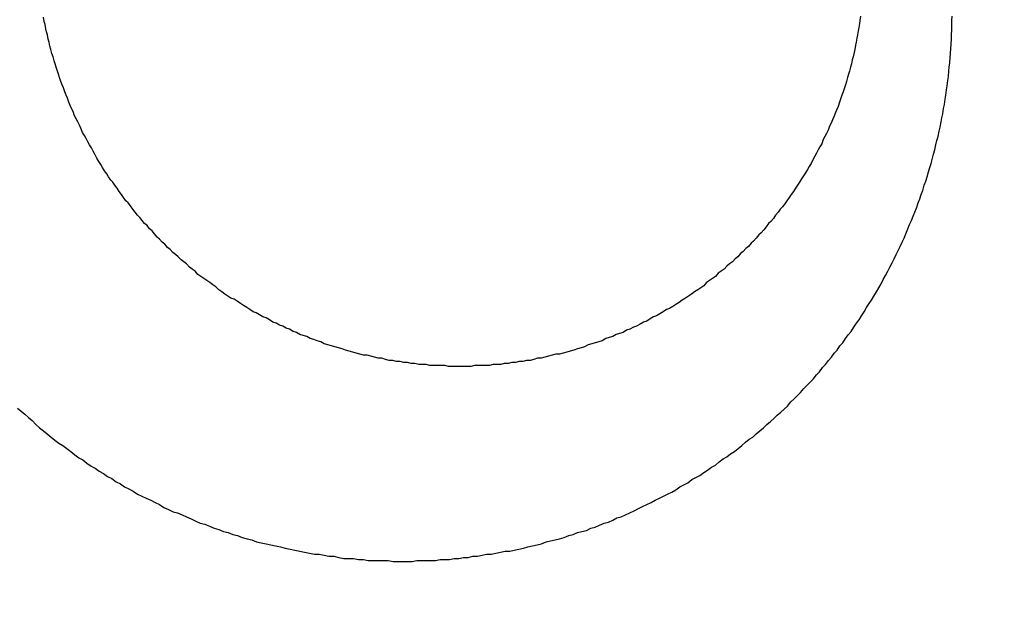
# Model space of a CAD drawing. Header units: millimetres. Extents: x -604189 to 881711, y -381903 to -7297.
# Tile 884 of 1056: x -558628.86 to -558619.36, y -165430.15 to -165424.33. Entities that reach past the tile are written whole.
import ezdxf

# ---------------------------------------------------------------- set-up
doc = ezdxf.new("R2010")
doc.units = ezdxf.units.MM
doc.header["$LTSCALE"] = 100
doc.linetypes.add('0.5_0.5', pattern=[1, 0.5, -0.5])
doc.linetypes.add('ACAD_ISO04W100', pattern=[30.5, 24, -3, 0.5, -3])
doc.layers.get('Defpoints').update_dxf_attribs({"color": 30})
doc.layers.add('OPIS', color=7, linetype='Continuous')
doc.layers.add('strop osie', color=80, linetype='ACAD_ISO04W100', lineweight=5)
doc.styles.get("Standard").update_dxf_attribs({"font": 'romans.shx', "width": 0.5})
doc.dimstyles.new('1 50', dxfattribs={"dimtxt": 150, "dimasz": 80, "dimexe": 1, "dimexo": 1, "dimgap": 20, "dimtad": 1, "dimdec": 0, "dimlfac": 0.1, "dimtxsty": 'Standard', "dimblk": 'ARCHTICK', "dimcen": 200, "dimclrd": 2, "dimadec": 1, "dimazin": 0, "dimtfac": 1, "dimtdec": 0, "dimtmove": 0, "dimatfit": 3, "dimldrblk": 'ARCHTICK', "dimfxl": 120, "dimfxlon": 1, "dimtfill": 1, "dimarcsym": 0})

# ---------------------------------------------------------------- blocks, each defined once
blk = doc.blocks.new('_ArchTick')
at = {"layer": 'strop osie', "color": 0, "const_width": 0.15}
blk.add_lwpolyline([(-0.5, -0.5), (0.5, 0.5)], dxfattribs=at)
blk = doc.blocks.new('*D3294')
at = {"layer": 'Defpoints', "color": 0, "linetype": 'ByBlock', "lineweight": 5, "transparency": 16777216}
for p in [(-595783.1257, -159420.3032), (-593748.9238, -159420.3032), (-552118.9353, -179940.3025)]:
    blk.add_point(p, dxfattribs=at)
at = {"layer": 'OPIS', "color": 0, "linetype": 'Continuous', "lineweight": -2, "transparency": 16777216}
for p, q in [((-595723.1257, -159420.3032), (-595784.1257, -159420.3032)), ((-595723.1257, -179940.3025), (-595784.1257, -179940.3025))]:
    blk.add_line(p, q, dxfattribs=at)
at = {"layer": 'OPIS', "color": 2, "lineweight": -2, "transparency": 16777216}
blk.add_line((-595783.1257, -179940.3025), (-595783.1257, -159420.3032), dxfattribs=at)
at = {"layer": 'OPIS', "color": 2, "linetype": 'ByBlock', "lineweight": -2, "transparency": 16777216, "xscale": 80, "yscale": 80, "zscale": 80}
for p, rotation in [((-595783.1257, -159420.3032), 90), ((-595783.1257, -179940.3025), 270)]:
    blk.add_blockref('_ArchTick', p, dxfattribs=dict(at, rotation=rotation))
at = {"layer": 'OPIS', "color": 0, "linetype": 'ByBlock', "lineweight": 13, "transparency": 16777216, "insert": (-595878.1257, -169680.3029), "char_height": 150, "attachment_point": 5, "rotation": 90, "bg_fill": 3, "box_fill_scale": 1.1, "bg_fill_color": 256, "bg_fill_true_color": 13158600, "bg_fill_transparency": 0}
blk.add_mtext('2052', dxfattribs=at)

msp = doc.modelspace()

# ---------------------------------------------------------------- hatches: boundary and pattern name
at = {"layer": 'OPIS', "linetype": 'ByBlock', "lineweight": 15}
h = msp.add_hatch(dxfattribs=at)
h.set_pattern_fill('ANSI37', color=0, scale=80, angle=45)
h.set_pattern_definition([(90, (-306927.96, 32475.8), (-254, 0), []), (180, (-306927.96, 32475.8), (-3e-14, -254), [])])
h.paths.add_polyline_path([(-559745.6161, -168470.3032), (-559845.6161, -168470.3032), (-559845.6161, -168410.3032), (-559745.6161, -168410.3032), (-559745.6161, -168350.3032), (-560845.6161, -168350.3032), (-560845.6161, -168410.3032), (-560745.6161, -168410.3032), (-560745.6161, -168470.3032, 0.267949), (-560295.6161, -169249.7261), (-560295.6161, -169481.1844, -0.414214), (-559952.6795, -169824.121, -1), (-560638.5527, -169824.121, -0.414214), (-560295.6161, -169481.1844), (-560295.6161, -169249.7261, -0.267949), (-560745.6161, -168470.3032), (-560845.6161, -168470.3032), (-560845.6161, -168350.3032), (-561118.9235, -168350.3032), (-561118.9235, -172095.2912), (-559553.9216, -172095.2896), (-559553.9235, -168350.3032), (-559745.6161, -168350.3032)])
h.paths.add_polyline_path([(-560989.2376, -171970.2882), (-560989.2376, -171369.4302), (-560514.2381, -171369.4302, -0.414232), (-560506.2376, -171377.4302), (-560506.2376, -171961.4357, -0.403374), (-560513.9405, -171969.4302), (-560989.2376, -171969.4302), (-560998.9235, -171970.2883)], flags=16)
h.paths.add_polyline_path([(-560569.2376, -171447.4302), (-560569.2376, -171891.4302, -0.414209), (-560619.2368, -171941.4302), (-560824.2357, -171941.4318, -0.414225), (-560874.2376, -171891.4318), (-560874.2376, -171447.4318, -0.414209), (-560824.2384, -171397.4318), (-560619.238, -171397.4302, -0.414216)], flags=0)
h.paths.add_polyline_path([(-560754.7376, -171692.2717), (-560768.2641, -171689.5342), (-560778.5199, -171674.0914), (-560777.5796, -171669.433), (-560791.3376, -171669.433), (-560788.5131, -171683.4206), (-560780.6181, -171695.3108), (-560768.7278, -171703.2059), (-560754.7376, -171706.0309)], flags=0)
h.paths.add_polyline_path([(-560926.5376, -171669.4319), (-560944.0375, -171669.4319), (-560944.0376, -171669.4319), (-560938.9119, -171681.8063), (-560926.5376, -171686.9319)], flags=0)
h.paths.add_polyline_path([(-559553.9256, -164304.9199), (-559553.9257, -164080.3032), (-560998.9235, -164080.3032), (-560998.9235, -164130.3032), (-561051.7578, -164130.3032), (-561051.7578, -164230.3032), (-561112.4092, -164230.3032), (-561118.2586, -165128.2363), (-561111.7578, -165130.3032), (-561051.7578, -165130.3032), (-561051.7578, -165230.3032), (-560998.9235, -165230.3032), (-560998.9235, -165930.3032), (-560968.9235, -165930.3032), (-559691.7578, -165930.3032), (-559691.7578, -166884.9244, -0.259771), (-560368.4683, -166480.3032), (-560576.7808, -166480.3032, -0.694758), (-561118.9235, -166682.1405), (-561118.9235, -167150.3032), (-559553.9241, -167150.3032), (-559553.9249, -165742.5853, -0.501722), (-560517.8869, -165023.7527, -0.501722)])
h.paths.add_polyline_path([(-561051.7578, -166930.3032), (-561051.7578, -167030.3032), (-561111.7578, -167030.3032), (-561111.7578, -166930.3032)], flags=16)
h.paths.add_polyline_path([(-559553.9256, -164304.9199, 0.501722), (-560517.8869, -165023.7527, 0.501722), (-559553.9249, -165742.5853)], flags=17)
h.paths.add_polyline_path([(-559017.8869, -165023.7527, 0.331805), (-559553.9256, -164304.9199), (-559553.9249, -165742.5853, 0.331804)], flags=17)
h.paths.add_polyline_path([(-558393.9201, -165930.3032), (-559553.9248, -165930.3032), (-559553.9242, -167030.3032), (-558393.9201, -167030.3032)])
edge = h.paths.add_edge_path(flags=16)
edge.add_ellipse((-558869.2567, -166529.0581), major_axis=(0, 174.9447), ratio=0.83560798, start_angle=0, end_angle=180, ccw=False)
edge.add_line((-558869.0233, -166354.0889), (-558868.8365, -166354.1133))
edge.add_line((-558868.8365, -166354.1133), (-558551.7582, -166354.1133))
edge.add_ellipse((-558534.0421, -166361.1263), major_axis=(0, 22.0682), ratio=0.9052568, start_angle=0, end_angle=83.73181, ccw=False)
edge.add_line((-558534.0421, -166339.0581), (-558415.4419, -166339.0581))
edge.add_line((-558415.4419, -166339.0581), (-558415.4419, -166719.058))
edge.add_line((-558415.4419, -166719.058), (-558534.0421, -166719.058))
edge.add_ellipse((-558534.0421, -166696.9898), major_axis=(0, 22.0682), ratio=0.9052568, start_angle=108.52912, end_angle=180, ccw=False)
edge.add_line((-558552.9839, -166704.0028), (-558869.2567, -166704.0028))
edge = h.paths.add_edge_path(flags=16)
edge.add_ellipse((-558655.1487, -165473.0705), major_axis=(119.5767, 0), ratio=0.97546159, start_angle=134.53493, end_angle=225.46507, ccw=False)
edge.add_ellipse((-558571.3619, -165553.0941), major_axis=(-236.8278, 0), ratio=0.97546159, start_angle=293.077059, end_angle=315.064585, ccw=False)
edge.add_ellipse((-558581.1214, -165519.0637), major_axis=(-200.9624, 0), ratio=0.97546159, start_angle=268.869132, end_angle=294.416017, ccw=False)
edge.add_line((-558577.1552, -165323.0707), (-558434.7252, -165323.0707))
edge.add_line((-558434.7252, -165323.0707), (-558434.7252, -165623.0703))
edge.add_line((-558434.7252, -165623.0703), (-558577.1552, -165623.0703))
edge.add_ellipse((-558581.1214, -165427.0774), major_axis=(200.9624, 0), ratio=0.97546159, start_angle=245.583983, end_angle=271.130868, ccw=False)
edge.add_ellipse((-558571.3619, -165393.0469), major_axis=(-236.8278, 0), ratio=0.97546159, start_angle=404.935415, end_angle=426.922941, ccw=False)
h.paths.add_polyline_path([(-559691.7578, -166075.3032), (-560476.9877, -166075.3032, 0.131652), (-560368.4683, -166480.3032), (-559691.7578, -166480.3032)], flags=17)
h.paths.add_polyline_path([(-560476.9877, -166075.3032), (-559691.7578, -166075.3032), (-559691.7578, -165930.3032), (-560991.7578, -165930.3032), (-561051.7578, -165930.3032), (-561051.7578, -166030.3032), (-561118.9235, -166030.3032), (-561118.9235, -166278.4659, -0.694758), (-560576.7808, -166480.3032), (-560368.4683, -166480.3032, -0.131652)], flags=17)
h.paths.add_polyline_path([(-571773.9197, -161590.5433), (-574108.1879, -161590.5433), (-574098.9171, -166615.2859), (-571773.9197, -166615.2837)])
h.paths.add_polyline_path([(-559933.2163, -164919.2007), (-558639.2026, -164919.2007), (-558639.2026, -164793.3399), (-559933.2163, -164793.3399)], flags=25)
h.paths.add_polyline_path([(-560038.7197, -166687.5881), (-559732.9898, -166687.5881), (-559732.9898, -166284.5895), (-560038.7197, -166284.5895)], flags=25)
h.paths.add_polyline_path([(-559928.8713, -165007.0998), (-559413.7498, -165007.0998), (-559413.7498, -164907.7601), (-559928.8713, -164907.7601)], flags=9)
h.paths.add_polyline_path([(-559933.2163, -164919.2007), (-558639.2026, -164919.2007), (-558639.2026, -164793.3399), (-559933.2163, -164793.3399)], flags=25)
h.paths.add_polyline_path([(-560330.8592, -165014.5781), (-559994.1825, -165014.5781), (-559994.1825, -164899.1947), (-560330.8592, -164899.1947)], flags=24)
h.paths.add_polyline_path([(-560290.2043, -164902.8369), (-560108.3543, -164902.8369), (-560108.3543, -164804.8069), (-560290.2043, -164804.8069)], flags=24)
h.paths.add_polyline_path([(-560498.8656, -166997.3416), (-559983.7441, -166997.3416), (-559983.7441, -166898.0019), (-560498.8656, -166898.0019)], flags=24)
h.paths.add_polyline_path([(-560498.7904, -166887.3416), (-559655.7235, -166887.3416), (-559655.7235, -166788.0019), (-560498.7904, -166788.0019)], flags=24)
h.paths.add_polyline_path([(-560900.8535, -167004.8199), (-560564.1768, -167004.8199), (-560564.1768, -166889.4365), (-560900.8535, -166889.4365)], flags=24)
h.paths.add_polyline_path([(-560860.1986, -166893.0787), (-560678.3486, -166893.0787), (-560678.3486, -166795.0487), (-560860.1986, -166795.0487)], flags=24)
h.paths.add_polyline_path([(-560525.1681, -170610.564), (-560010.0466, -170610.564), (-560010.0466, -170511.2243), (-560525.1681, -170511.2243)], flags=24)
h.paths.add_polyline_path([(-560529.5131, -170522.665), (-559444.307, -170522.665), (-559444.307, -170396.8042), (-560529.5131, -170396.8042)], flags=9)
h.paths.add_polyline_path([(-560927.156, -170618.0423), (-560590.4793, -170618.0423), (-560590.4793, -170502.659), (-560927.156, -170502.659)], flags=24)
h.paths.add_polyline_path([(-560886.5011, -170506.3012), (-560704.6511, -170506.3012), (-560704.6511, -170408.2712), (-560886.5011, -170408.2712)], flags=24)
h.paths.add_polyline_path([(-560065.2995, -168940.3582), (-560065.2995, -168600.6584), (-560513.0758, -168600.6584), (-560513.0758, -168940.3582)], flags=24)
h.paths.add_polyline_path([(-559111.5256, -164087.3863), (-558760.9896, -164087.3863), (-558760.8154, -164093.1916), (-558760.6443, -164098.997), (-558760.4763, -164104.8025), (-558760.3114, -164110.6081), (-558760.1497, -164116.4138), (-558759.991, -164122.2195), (-558759.8355, -164128.0254), (-558759.683, -164133.8313), (-558759.5337, -164139.6373), (-558759.3874, -164145.4434), (-558759.2442, -164151.2496), (-558759.1041, -164157.0558), (-558758.9671, -164162.8622), (-558758.8332, -164168.6685), (-558758.7024, -164174.475), (-558758.5746, -164180.2815), (-558758.4499, -164186.0881), (-558758.3283, -164191.8948), (-558758.2098, -164197.7015), (-558758.0943, -164203.5083), (-558757.9818, -164209.3151), (-558757.8725, -164215.122), (-558757.7661, -164220.929), (-558757.6628, -164226.736), (-558757.5626, -164232.5431), (-558757.4654, -164238.3502), (-558757.3712, -164244.1574), (-558757.2801, -164249.9646), (-558757.1919, -164255.7719), (-558757.1068, -164261.5792), (-558757.0248, -164267.3865), (-558756.9458, -164273.1939), (-558756.8699, -164279.0014), (-558756.7972, -164284.8089), (-558756.7276, -164290.6164), (-558756.6612, -164296.4239), (-558756.5981, -164302.2315), (-558756.5382, -164308.0392), (-558756.4815, -164313.8468), (-558756.4282, -164319.6545), (-558756.3782, -164325.4622), (-558756.3315, -164331.2699), (-558756.2883, -164337.0777), (-558756.2484, -164342.8855), (-558756.2118, -164348.6933), (-558756.1781, -164354.5011), (-558756.1471, -164360.309), (-558756.1182, -164366.1168), (-558756.0913, -164371.9247), (-558756.066, -164377.7326), (-558756.0419, -164383.5405), (-558756.0201, -164389.3484), (-558756.0043, -164395.1563), (-558755.9986, -164400.9642), (-558756.0069, -164406.7722), (-558756.0313, -164412.5801), (-558756.0727, -164418.3878), (-558756.1321, -164424.1955), (-558756.2103, -164430.0028), (-558756.3078, -164435.8099), (-558756.4249, -164441.6166), (-558756.5621, -164447.4229), (-558756.7197, -164453.2287), (-558756.8982, -164459.0339), (-558757.098, -164464.8385), (-558757.3197, -164470.6423), (-558757.5651, -164476.4453), (-558757.8369, -164482.2469), (-558758.1378, -164488.0471), (-558758.4702, -164493.8454), (-558758.8369, -164499.6416), (-558759.2405, -164505.4354), (-558759.6838, -164511.2264), (-558760.1745, -164517.0136), (-558760.7255, -164522.7951), (-558761.3496, -164528.5691), (-558762.0603, -164534.3333), (-558762.8742, -164540.0838), (-558763.8091, -164545.8157), (-558764.8827, -164551.5243), (-558766.1165, -164557.2013), (-558767.5383, -164562.8323), (-558769.1771, -164568.402), (-558771.0625, -164573.8941), (-558773.2333, -164579.28), (-558775.7351, -164584.5205), (-558778.6098, -164589.5655), (-558781.8966, -164594.3536), (-558785.6282, -164598.7982), (-558789.8079, -164602.8267), (-558794.3738, -164606.4129), (-558799.2553, -164609.5564), (-558804.3822, -164612.2836), (-558809.6945, -164614.6285), (-558815.1428, -164616.63), (-558820.6944, -164618.3259), (-558826.3252, -164619.7535), (-558832.0112, -164620.9496), (-558837.7322, -164621.9498), (-558843.479, -164622.7861), (-558849.2444, -164623.4899), (-558855.0211, -164624.092), (-558860.8052, -164624.6116), (-558866.5954, -164625.0558), (-558872.3908, -164625.4311), (-558878.1904, -164625.7436), (-558883.9932, -164625.9992), (-558889.7982, -164626.2039), (-558895.6045, -164626.3635), (-558901.4113, -164626.4837), (-558907.2185, -164626.5703), (-558913.026, -164626.6286), (-558918.8337, -164626.6643), (-558924.6416, -164626.6829), (-558930.4496, -164626.69), (-558936.2576, -164626.6911), (-558941.5211, -164626.6903), (-558946.7847, -164626.6852), (-558952.0483, -164626.6715), (-558957.3117, -164626.645), (-558962.575, -164626.6016), (-558967.8379, -164626.537), (-558973.1003, -164626.447), (-558978.3622, -164626.3275), (-558983.6233, -164626.1742), (-558988.8833, -164625.9829), (-558994.1416, -164625.7497), (-558999.3976, -164625.4704), (-559004.6507, -164625.1407), (-559009.9001, -164624.756), (-559015.1446, -164624.3114), (-559020.3833, -164623.802), (-559025.6144, -164623.2197), (-559030.834, -164622.543), (-559036.0369, -164621.7475), (-559041.2162, -164620.8117), (-559046.3638, -164619.7132), (-559051.4663, -164618.4241), (-559056.5084, -164616.9152), (-559061.4697, -164615.1596), (-559066.3259, -164613.1306), (-559071.0433, -164610.7989), (-559075.5827, -164608.1366), (-559079.8942, -164605.1211), (-559083.9247, -164601.7377), (-559087.6216, -164597.9954), (-559090.9448, -164593.9181), (-559093.9051, -164589.5659), (-559096.5268, -164585.003), (-559098.8391, -164580.2753), (-559100.8727, -164575.4217), (-559102.6616, -164570.4717), (-559104.2381, -164565.4504), (-559105.625, -164560.3732), (-559106.8432, -164555.253), (-559107.9147, -164550.0999), (-559108.8603, -164544.9227), (-559109.6947, -164539.7262), (-559110.4308, -164534.5143), (-559111.0819, -164529.2909), (-559111.6605, -164524.0593), (-559112.1765, -164518.8213), (-559112.6393, -164513.5782), (-559113.0584, -164508.3314), (-559113.442, -164503.0819), (-559113.7937, -164497.8303), (-559114.1161, -164492.5768), (-559114.4116, -164487.3217), (-559114.6825, -164482.0653), (-559114.9304, -164476.8077), (-559115.1568, -164471.5491), (-559115.3631, -164466.2897), (-559115.5507, -164461.0296), (-559115.7201, -164455.7689), (-559115.8719, -164450.5077), (-559116.0067, -164445.2459), (-559116.1249, -164439.9838), (-559116.2269, -164434.7214), (-559116.3128, -164429.4586), (-559116.383, -164424.1957), (-559116.4377, -164418.9325), (-559116.4775, -164413.6692), (-559116.5031, -164408.4059), (-559116.5152, -164403.1424), (-559116.515, -164397.879), (-559116.5049, -164392.6156), (-559116.488, -164387.3522), (-559116.4673, -164382.0887), (-559116.4453, -164376.8253), (-559116.4222, -164371.5619), (-559116.3978, -164366.2985), (-559116.3718, -164361.0352), (-559116.344, -164355.7718), (-559116.3141, -164350.5084), (-559116.2819, -164345.2451), (-559116.2472, -164339.9818), (-559116.2097, -164334.7185), (-559116.1693, -164329.4552), (-559116.1262, -164324.1919), (-559116.0804, -164318.9287), (-559116.0318, -164313.6655), (-559115.9805, -164308.4023), (-559115.9265, -164303.1391), (-559115.8698, -164297.876), (-559115.8105, -164292.6129), (-559115.7486, -164287.3498), (-559115.6841, -164282.0868), (-559115.617, -164276.8237), (-559115.5473, -164271.5608), (-559115.4751, -164266.2978), (-559115.4004, -164261.0349), (-559115.3232, -164255.772), (-559115.2436, -164250.5092), (-559115.1614, -164245.2464), (-559115.0768, -164239.9836), (-559114.9897, -164234.7209), (-559114.9001, -164229.4582), (-559114.808, -164224.1955), (-559114.7134, -164218.9329), (-559114.6163, -164213.6704), (-559114.5167, -164208.4079), (-559114.4146, -164203.1454), (-559114.3099, -164197.883), (-559114.2028, -164192.6207), (-559114.0931, -164187.3584), (-559113.9808, -164182.0961), (-559113.8661, -164176.834), (-559113.7488, -164171.5718), (-559113.6289, -164166.3097), (-559113.5065, -164161.0477), (-559113.3815, -164155.7858), (-559113.254, -164150.5239), (-559113.124, -164145.262), (-559112.9914, -164140.0003), (-559112.8563, -164134.7385), (-559112.7186, -164129.4769), (-559112.5783, -164124.2153), (-559112.4356, -164118.9538), (-559112.2903, -164113.6924), (-559112.1424, -164108.431), (-559111.992, -164103.1697), (-559111.8391, -164097.9085), (-559111.6836, -164092.6474)])
edge = h.paths.add_edge_path()
edge.add_line((-558393.9201, -164080.3032), (-559553.9257, -164080.3032))
edge.add_line((-559553.9257, -164080.3032), (-559553.9256, -164304.9199))
edge.add_arc((-559767.8869, -165023.7527), 750, 0, 73.4243141, ccw=False)
edge.add_arc((-559767.8869, -165023.7527), 750, -73.424255, 0, ccw=False)
edge.add_line((-559553.9249, -165742.5853), (-559553.9248, -165830.3032))
edge.add_line((-559553.9248, -165830.3032), (-558393.9201, -165830.3032))
edge.add_line((-558393.9201, -165830.3032), (-558393.9201, -164080.3032))

# ---------------------------------------------------------------- next in the draw order: dimensions: what is measured, and where the dimension line sits
at = {"layer": 'OPIS', "color": 0, "linetype": 'ByBlock', "lineweight": 13}
dim = msp.add_linear_dim(base=(-595783.1257, -159420.3032), p1=(-552118.9353, -179940.3025), p2=(-593748.9238, -159420.3032), angle=90, dimstyle='1 50', override={"dimtmove": 1, "dimfxl": 60, "dimarcsym": 1}, dxfattribs=at)
dim.commit()
dim.dimension.update_dxf_attribs({"geometry": '*D3294', "text_midpoint": (-595878.1257, -169680.3029)})

# ---------------------------------------------------------------- next in the draw order: hatches: boundary and pattern name
at = {"layer": 'OPIS', "linetype": '0.5_0.5', "lineweight": 13}
h = msp.add_hatch(dxfattribs=at)
h.set_pattern_fill('ANSI37', color=0, scale=130)
h.set_pattern_definition([(45, (-597218.54, 256668.8), (-291.85832, 291.85832), []), (135, (-597218.54, 256668.8), (-291.85832, -291.85832), [])])
edge = h.paths.add_edge_path(flags=16)
edge.add_line((-570958.9159, -168985.2814), (-571058.9159, -168985.2814))
edge.add_line((-571058.9159, -168985.2814), (-572598.9159, -168985.2814))
edge.add_line((-572598.9159, -168985.2814), (-572598.9151, -170470.3002))
edge.add_line((-572598.9151, -170470.3002), (-570825.7626, -170470.3002))
edge.add_arc((-570508.9159, -170339.0992), 342.9366, 180, 202.49364, ccw=False)
edge.add_arc((-570508.9159, -170339.0992), 342.9366, 90, 180, ccw=False)
edge.add_line((-570508.9159, -169996.1626), (-570508.9159, -169764.7043))
edge.add_arc((-570058.9159, -168985.2814), 900, 180.0000001, 240, ccw=False)
edge = h.paths.add_edge_path(flags=17)
edge.add_line((-569358.9153, -170085.2814), (-569358.9159, -168985.2814))
edge.add_line((-569358.9159, -168985.2814), (-569358.9169, -168985.2814))
edge.add_line((-569358.9169, -168985.2814), (-569958.9159, -168985.2814))
edge.add_line((-569958.9159, -168985.2814), (-570058.9159, -168985.2814))
edge.add_line((-570058.9159, -168985.2814), (-570058.9159, -168925.2814))
edge.add_line((-570058.9159, -168925.2814), (-569958.9159, -168925.2814))
edge.add_line((-569958.9159, -168925.2814), (-569958.9159, -168865.2814))
edge.add_line((-569958.9159, -168865.2814), (-569358.9159, -168865.2814))
edge.add_line((-569358.9159, -168865.2814), (-569358.9169, -166865.2814))
edge.add_line((-569358.9169, -166865.2814), (-574098.917, -166865.2859))
edge.add_line((-574098.917, -166865.2859), (-574098.9143, -171970.3002))
edge.add_line((-574098.9143, -171970.3002), (-572608.9134, -171970.3002))
edge.add_line((-572608.9134, -171970.3002), (-571504.9134, -170590.3002))
edge.add_line((-571504.9134, -170590.3002), (-572718.915, -170590.3002))
edge.add_line((-572718.915, -170590.3002), (-572718.9159, -168865.2814))
edge.add_line((-572718.9159, -168865.2814), (-571058.9159, -168865.2814))
edge.add_line((-571058.9159, -168865.2814), (-571058.9159, -168925.2814))
edge.add_line((-571058.9159, -168925.2814), (-570958.9159, -168925.2814))
edge.add_line((-570958.9159, -168925.2814), (-570958.9159, -168985.2814))
edge.add_arc((-570058.9159, -168985.2814), 900, 180, 240)
edge.add_line((-570508.9159, -169764.7043), (-570508.9159, -169996.1626))
edge.add_arc((-570508.9159, -170339.0992), 342.9366, 0, 90, ccw=False)
edge.add_arc((-570508.9159, -170339.0992), 342.9366, 208.979889, 360, ccw=False)
edge.add_line((-570808.9134, -170505.2529), (-570808.9134, -171171.0862))
edge.add_arc((-570808.9134, -171220.3002), 49.214, 0, 90, ccw=False)
edge.add_arc((-570808.9134, -171220.3002), 49.214, 270, 360, ccw=False)
edge.add_line((-570808.9134, -171269.5142), (-570808.9134, -171970.3002))
edge.add_line((-570808.9134, -171970.3002), (-569358.9143, -171970.3002))
edge.add_line((-569358.9143, -171970.3002), (-569358.9153, -170085.2814))
h.paths.add_polyline_path([(-561118.9235, -159870.3032), (-590334.6553, -159870.3032), (-590334.6553, -161470.3032), (-562318.9235, -161470.3032), (-562318.9235, -172095.2924), (-561118.9235, -172095.2912), (-561118.9235, -168350.3032), (-552073.9191, -168350.3032), (-552073.9198, -167150.3032), (-561118.9235, -167150.3032)])
h.paths.add_polyline_path([(-572856.9268, -169813.6802), (-569451.0696, -169813.6802), (-569451.0696, -169408.6802), (-572856.9268, -169408.6802)], flags=16)

# ---------------------------------------------------------------- next in the draw order: linework, layer by layer
at = {"color": 0}
for points in [[(-558624.6149, -165427.6753, 0), (-558624.6509, -165427.6753, 0), (-558624.6869, -165427.6753, 0), (-558624.7229, -165427.6753, 0), (-558624.7589, -165427.6653, 0), (-558624.7949, -165427.6653, 0), (-558624.8309, -165427.6653, 0), (-558624.8669, -165427.6653, 0), (-558624.9019, -165427.6653, 0), (-558624.9379, -165427.6553, 0), (-558624.9739, -165427.6553, 0), (-558625.0099, -165427.6553, 0), (-558625.0459, -165427.6453, 0), (-558625.0819, -165427.6453, 0), (-558625.1169, -165427.6353, 0), (-558625.1529, -165427.6353, 0), (-558625.1889, -165427.6253, 0), (-558625.2239, -165427.6253, 0), (-558625.2599, -165427.6153, 0), (-558625.2949, -165427.6153, 0), (-558625.3309, -165427.6053, 0), (-558625.3659, -165427.5953, 0), (-558625.4009, -165427.5953, 0), (-558625.4369, -165427.5853, 0), (-558625.4719, -165427.5753, 0), (-558625.5069, -165427.5653, 0), (-558625.5419, -165427.5653, 0), (-558625.5769, -165427.5553, 0), (-558625.6119, -165427.5453, 0), (-558625.6469, -165427.5353, 0), (-558625.6809, -165427.5253, 0), (-558625.7159, -165427.5153, 0), (-558625.7499, -165427.5053, 0), (-558625.7849, -165427.4953, 0), (-558625.8189, -165427.4853, 0), (-558625.8529, -165427.4753, 0), (-558625.8879, -165427.4653, 0), (-558625.9219, -165427.4553, 0), (-558625.9559, -165427.4353, 0), (-558625.9889, -165427.4253, 0), (-558626.0229, -165427.4153, 0), (-558626.0569, -165427.4053, 0), (-558626.0899, -165427.3853, 0), (-558626.1239, -165427.3753, 0), (-558626.1569, -165427.3653, 0), (-558626.1899, -165427.3453, 0), (-558626.2229, -165427.3353, 0), (-558626.2559, -165427.3153, 0), (-558626.2889, -165427.3053, 0), (-558626.3209, -165427.2853, 0), (-558626.3539, -165427.2753, 0), (-558626.3859, -165427.2553, 0), (-558626.4179, -165427.2453, 0), (-558626.4499, -165427.2253, 0), (-558626.4819, -165427.2053, 0), (-558626.5139, -165427.1953, 0), (-558626.5449, -165427.1753, 0), (-558626.5769, -165427.1553, 0), (-558626.6079, -165427.1453, 0), (-558626.6389, -165427.1253, 0), (-558626.6699, -165427.1053, 0), (-558626.7009, -165427.0853, 0), (-558626.7309, -165427.0653, 0), (-558626.7619, -165427.0453, 0), (-558626.7919, -165427.0253, 0), (-558626.8219, -165427.0153, 0), (-558626.8519, -165426.9953, 0), (-558626.8809, -165426.9753, 0), (-558626.9109, -165426.9553, 0), (-558626.9399, -165426.9353, 0), (-558626.9689, -165426.9053, 0), (-558626.9979, -165426.8853, 0), (-558627.0269, -165426.8653, 0), (-558627.0559, -165426.8453, 0), (-558627.0839, -165426.8253, 0), (-558627.1119, -165426.8053, 0), (-558627.1399, -165426.7853, 0), (-558627.1679, -165426.7553, 0), (-558627.1949, -165426.7353, 0), (-558627.2229, -165426.7153, 0), (-558627.2499, -165426.6853, 0), (-558627.2769, -165426.6653, 0), (-558627.3029, -165426.6453, 0), (-558627.3299, -165426.6153, 0), (-558627.3559, -165426.5953, 0), (-558627.3819, -165426.5753, 0), (-558627.4079, -165426.5453, 0), (-558627.4339, -165426.5253, 0), (-558627.4589, -165426.4953, 0), (-558627.4849, -165426.4753, 0), (-558627.5099, -165426.4453, 0), (-558627.5339, -165426.4253, 0), (-558627.5589, -165426.3953, 0), (-558627.5829, -165426.3653, 0), (-558627.6069, -165426.3453, 0), (-558627.6309, -165426.3153, 0), (-558627.6549, -165426.2953, 0), (-558627.6779, -165426.2653, 0), (-558627.7019, -165426.2353, 0), (-558627.7249, -165426.2153, 0), (-558627.7469, -165426.1853, 0), (-558627.7699, -165426.1553, 0), (-558627.7919, -165426.1253, 0), (-558627.8139, -165426.0953, 0), (-558627.8359, -165426.0753, 0), (-558627.8579, -165426.0453, 0), (-558627.8789, -165426.0153, 0), (-558627.8999, -165425.9853, 0), (-558627.9209, -165425.9553, 0), (-558627.9409, -165425.9253, 0), (-558627.9619, -165425.8953, 0), (-558627.9819, -165425.8753, 0), (-558628.0019, -165425.8453, 0), (-558628.0209, -165425.8153, 0), (-558628.0409, -165425.7853, 0), (-558628.0599, -165425.7553, 0), (-558628.0789, -165425.7253, 0), (-558628.0969, -165425.6953, 0), (-558628.1149, -165425.6653, 0), (-558628.1339, -165425.6253, 0), (-558628.1509, -165425.5953, 0), (-558628.1689, -165425.5653, 0), (-558628.1859, -165425.5353, 0), (-558628.2029, -165425.5053, 0), (-558628.2199, -165425.4753, 0), (-558628.2359, -165425.4453, 0), (-558628.2529, -165425.4153, 0), (-558628.2689, -165425.3753, 0), (-558628.2839, -165425.3453, 0), (-558628.2999, -165425.3153, 0), (-558628.3149, -165425.2853, 0), (-558628.3299, -165425.2553, 0), (-558628.3439, -165425.2153, 0), (-558628.3589, -165425.1853, 0), (-558628.3729, -165425.1553, 0), (-558628.3859, -165425.1253, 0), (-558628.3999, -165425.0853, 0), (-558628.4129, -165425.0553, 0), (-558628.4259, -165425.0253, 0), (-558628.4389, -165424.9853, 0), (-558628.4509, -165424.9553, 0), (-558628.4629, -165424.9253, 0), (-558628.4749, -165424.8853, 0), (-558628.4859, -165424.8553, 0), (-558628.4969, -165424.8253, 0), (-558628.5079, -165424.7853, 0), (-558628.5189, -165424.7553, 0), (-558628.5289, -165424.7253, 0), (-558628.5389, -165424.6853, 0), (-558628.5489, -165424.6553, 0), (-558628.5589, -165424.6153, 0), (-558628.5679, -165424.5853, 0), (-558628.5769, -165424.5453, 0), (-558628.5849, -165424.5153, 0), (-558628.5929, -165424.4753, 0), (-558628.6009, -165424.4453, 0), (-558628.6089, -165424.4153, 0), (-558628.6159, -165424.3753, 0), (-558628.6239, -165424.3453, 0), (-558628.6299, -165424.3053, 0)], [(-558625.1629, -165429.5553, 0), (-558625.1179, -165429.5553, 0), (-558625.0729, -165429.5553, 0), (-558625.0279, -165429.5453, 0), (-558624.9829, -165429.5453, 0), (-558624.9379, -165429.5453, 0), (-558624.8929, -165429.5453, 0), (-558624.8479, -165429.5453, 0), (-558624.8029, -165429.5353, 0), (-558624.7579, -165429.5353, 0), (-558624.7129, -165429.5353, 0), (-558624.6679, -165429.5253, 0), (-558624.6229, -165429.5253, 0), (-558624.5779, -165429.5153, 0), (-558624.5339, -165429.5153, 0), (-558624.4889, -165429.5053, 0), (-558624.4439, -165429.5053, 0), (-558624.3989, -165429.4953, 0), (-558624.3549, -165429.4853, 0), (-558624.3099, -165429.4853, 0), (-558624.2659, -165429.4753, 0), (-558624.2209, -165429.4653, 0), (-558624.1769, -165429.4553, 0), (-558624.1319, -165429.4553, 0), (-558624.0879, -165429.4453, 0), (-558624.0439, -165429.4353, 0), (-558623.9999, -165429.4253, 0), (-558623.9559, -165429.4153, 0), (-558623.9119, -165429.4053, 0), (-558623.8679, -165429.3953, 0), (-558623.8239, -165429.3853, 0), (-558623.7799, -165429.3653, 0), (-558623.7369, -165429.3553, 0), (-558623.6929, -165429.3453, 0), (-558623.6499, -165429.3353, 0), (-558623.6069, -165429.3253, 0), (-558623.5629, -165429.3053, 0), (-558623.5199, -165429.2953, 0), (-558623.4769, -165429.2753, 0), (-558623.4349, -165429.2653, 0), (-558623.3919, -165429.2553, 0), (-558623.3489, -165429.2353, 0), (-558623.3069, -165429.2253, 0), (-558623.2639, -165429.2053, 0), (-558623.2219, -165429.1853, 0), (-558623.1799, -165429.1753, 0), (-558623.1379, -165429.1553, 0), (-558623.0969, -165429.1353, 0), (-558623.0549, -165429.1253, 0), (-558623.0139, -165429.1053, 0), (-558622.9719, -165429.0853, 0), (-558622.9309, -165429.0653, 0), (-558622.8899, -165429.0453, 0), (-558622.8489, -165429.0253, 0), (-558622.8089, -165429.0053, 0), (-558622.7679, -165428.9853, 0), (-558622.7279, -165428.9653, 0), (-558622.6879, -165428.9453, 0), (-558622.6479, -165428.9253, 0), (-558622.6079, -165428.9053, 0), (-558622.5689, -165428.8853, 0), (-558622.5289, -165428.8653, 0), (-558622.4899, -165428.8353, 0), (-558622.4509, -165428.8153, 0), (-558622.4129, -165428.7953, 0), (-558622.3739, -165428.7653, 0), (-558622.3359, -165428.7453, 0), (-558622.2979, -165428.7253, 0), (-558622.2599, -165428.6953, 0), (-558622.2219, -165428.6753, 0), (-558622.1849, -165428.6453, 0), (-558622.1469, -165428.6253, 0), (-558622.1099, -165428.5953, 0), (-558622.0729, -165428.5653, 0), (-558622.0369, -165428.5453, 0), (-558621.9999, -165428.5153, 0), (-558621.9639, -165428.4953, 0), (-558621.9279, -165428.4653, 0), (-558621.8929, -165428.4353, 0), (-558621.8569, -165428.4053, 0), (-558621.8219, -165428.3753, 0), (-558621.7869, -165428.3553, 0), (-558621.7529, -165428.3253, 0), (-558621.7179, -165428.2953, 0), (-558621.6839, -165428.2653, 0), (-558621.6499, -165428.2353, 0), (-558621.6159, -165428.2053, 0), (-558621.5829, -165428.1753, 0), (-558621.5499, -165428.1453, 0), (-558621.5169, -165428.1153, 0), (-558621.4839, -165428.0853, 0), (-558621.4519, -165428.0553, 0), (-558621.4199, -165428.0153, 0), (-558621.3879, -165427.9853, 0), (-558621.3559, -165427.9553, 0), (-558621.3249, -165427.9253, 0), (-558621.2939, -165427.8853, 0), (-558621.2629, -165427.8553, 0), (-558621.2329, -165427.8253, 0), (-558621.2029, -165427.7953, 0), (-558621.1729, -165427.7553, 0), (-558621.1429, -165427.7253, 0), (-558621.1139, -165427.6853, 0), (-558621.0849, -165427.6553, 0), (-558621.0559, -165427.6153, 0), (-558621.0279, -165427.5853, 0), (-558620.9999, -165427.5453, 0), (-558620.9719, -165427.5153, 0), (-558620.9449, -165427.4753, 0), (-558620.9179, -165427.4453, 0), (-558620.8909, -165427.4053, 0), (-558620.8639, -165427.3653, 0), (-558620.8379, -165427.3353, 0), (-558620.8119, -165427.2953, 0), (-558620.7869, -165427.2553, 0), (-558620.7609, -165427.2253, 0), (-558620.7359, -165427.1853, 0), (-558620.7119, -165427.1453, 0), (-558620.6879, -165427.1053, 0), (-558620.6639, -165427.0653, 0), (-558620.6399, -165427.0353, 0), (-558620.6169, -165426.9953, 0), (-558620.5939, -165426.9553, 0), (-558620.5709, -165426.9153, 0), (-558620.5489, -165426.8753, 0), (-558620.5269, -165426.8353, 0), (-558620.5059, -165426.7953, 0), (-558620.4839, -165426.7553, 0), (-558620.4629, -165426.7153, 0), (-558620.4429, -165426.6753, 0), (-558620.4229, -165426.6353, 0), (-558620.4029, -165426.5953, 0), (-558620.3829, -165426.5553, 0), (-558620.3639, -165426.5153, 0), (-558620.3449, -165426.4753, 0), (-558620.3259, -165426.4353, 0), (-558620.3079, -165426.3953, 0), (-558620.2899, -165426.3453, 0), (-558620.2729, -165426.3053, 0), (-558620.2559, -165426.2653, 0), (-558620.2389, -165426.2253, 0), (-558620.2229, -165426.1853, 0), (-558620.2069, -165426.1453, 0), (-558620.1909, -165426.0953, 0), (-558620.1749, -165426.0553, 0), (-558620.1599, -165426.0153, 0), (-558620.1459, -165425.9753, 0), (-558620.1319, -165425.9253, 0), (-558620.1179, -165425.8853, 0), (-558620.1039, -165425.8453, 0), (-558620.0909, -165425.7953, 0), (-558620.0779, -165425.7553, 0), (-558620.0659, -165425.7153, 0), (-558620.0529, -165425.6653, 0), (-558620.0419, -165425.6253, 0), (-558620.0299, -165425.5853, 0), (-558620.0189, -165425.5353, 0), (-558620.0089, -165425.4953, 0), (-558619.9979, -165425.4553, 0), (-558619.9889, -165425.4053, 0), (-558619.9789, -165425.3653, 0), (-558619.9699, -165425.3153, 0), (-558619.9609, -165425.2753, 0), (-558619.9529, -165425.2353, 0), (-558619.9449, -165425.1853, 0), (-558619.9369, -165425.1453, 0), (-558619.9299, -165425.0953, 0), (-558619.9229, -165425.0553, 0), (-558619.9169, -165425.0053, 0), (-558619.9099, -165424.9653, 0), (-558619.9049, -165424.9153, 0), (-558619.8989, -165424.8753, 0), (-558619.8939, -165424.8253, 0), (-558619.8899, -165424.7853, 0), (-558619.8859, -165424.7453, 0), (-558619.8819, -165424.6953, 0), (-558619.8779, -165424.6553, 0), (-558619.8749, -165424.6053, 0), (-558619.8729, -165424.5653, 0), (-558619.8699, -165424.5153, 0), (-558619.8679, -165424.4753, 0), (-558619.8669, -165424.4253, 0), (-558619.8659, -165424.3853, 0), (-558619.8649, -165424.3353, 0), (-558619.8639, -165424.2953, 0)], [(-558620.7479, -165424.2953, 0), (-558620.7519, -165424.3353, 0), (-558620.7569, -165424.3653, 0), (-558620.7629, -165424.4053, 0), (-558620.7689, -165424.4353, 0), (-558620.7749, -165424.4753, 0), (-558620.7809, -165424.5053, 0), (-558620.7879, -165424.5453, 0), (-558620.7949, -165424.5753, 0), (-558620.8019, -165424.6153, 0), (-558620.8089, -165424.6453, 0), (-558620.8169, -165424.6853, 0), (-558620.8259, -165424.7153, 0), (-558620.8339, -165424.7553, 0), (-558620.8429, -165424.7853, 0), (-558620.8529, -165424.8253, 0), (-558620.8619, -165424.8553, 0), (-558620.8719, -165424.8853, 0), (-558620.8819, -165424.9253, 0), (-558620.8929, -165424.9553, 0), (-558620.9039, -165424.9953, 0), (-558620.9149, -165425.0253, 0), (-558620.9269, -165425.0553, 0), (-558620.9389, -165425.0953, 0), (-558620.9509, -165425.1253, 0), (-558620.9629, -165425.1653, 0), (-558620.9759, -165425.1953, 0), (-558620.9889, -165425.2253, 0), (-558621.0029, -165425.2653, 0), (-558621.0159, -165425.2953, 0), (-558621.0309, -165425.3253, 0), (-558621.0449, -165425.3553, 0), (-558621.0599, -165425.3953, 0), (-558621.0749, -165425.4253, 0), (-558621.0899, -165425.4553, 0), (-558621.1059, -165425.4853, 0), (-558621.1209, -165425.5253, 0), (-558621.1379, -165425.5553, 0), (-558621.1539, -165425.5853, 0), (-558621.1709, -165425.6153, 0), (-558621.1879, -165425.6453, 0), (-558621.2049, -165425.6753, 0), (-558621.2229, -165425.7153, 0), (-558621.2409, -165425.7453, 0), (-558621.2589, -165425.7753, 0), (-558621.2779, -165425.8053, 0), (-558621.2959, -165425.8353, 0), (-558621.3149, -165425.8653, 0), (-558621.3349, -165425.8953, 0), (-558621.3539, -165425.9253, 0), (-558621.3739, -165425.9553, 0), (-558621.3949, -165425.9853, 0), (-558621.4149, -165426.0153, 0), (-558621.4359, -165426.0453, 0), (-558621.4569, -165426.0753, 0), (-558621.4779, -165426.1053, 0), (-558621.4999, -165426.1353, 0), (-558621.5209, -165426.1553, 0), (-558621.5429, -165426.1853, 0), (-558621.5659, -165426.2153, 0), (-558621.5879, -165426.2453, 0), (-558621.6109, -165426.2753, 0), (-558621.6339, -165426.2953, 0), (-558621.6569, -165426.3253, 0), (-558621.6809, -165426.3553, 0), (-558621.7049, -165426.3853, 0), (-558621.7289, -165426.4053, 0), (-558621.7529, -165426.4353, 0), (-558621.7779, -165426.4653, 0), (-558621.8029, -165426.4853, 0), (-558621.8279, -165426.5153, 0), (-558621.8529, -165426.5353, 0), (-558621.8789, -165426.5653, 0), (-558621.9039, -165426.5853, 0), (-558621.9299, -165426.6153, 0), (-558621.9569, -165426.6353, 0), (-558621.9829, -165426.6653, 0), (-558622.0099, -165426.6853, 0), (-558622.0369, -165426.7053, 0), (-558622.0639, -165426.7353, 0), (-558622.0909, -165426.7553, 0), (-558622.1189, -165426.7753, 0), (-558622.1469, -165426.8053, 0), (-558622.1749, -165426.8253, 0), (-558622.2029, -165426.8453, 0), (-558622.2319, -165426.8653, 0), (-558622.2599, -165426.8953, 0), (-558622.2889, -165426.9153, 0), (-558622.3179, -165426.9353, 0), (-558622.3479, -165426.9553, 0), (-558622.3769, -165426.9753, 0), (-558622.4069, -165426.9953, 0), (-558622.4369, -165427.0153, 0), (-558622.4669, -165427.0353, 0), (-558622.4969, -165427.0553, 0), (-558622.5279, -165427.0753, 0), (-558622.5579, -165427.0953, 0), (-558622.5889, -165427.1153, 0), (-558622.6199, -165427.1253, 0), (-558622.6509, -165427.1453, 0), (-558622.6829, -165427.1653, 0), (-558622.7139, -165427.1853, 0), (-558622.7459, -165427.1953, 0), (-558622.7779, -165427.2153, 0), (-558622.8099, -165427.2353, 0), (-558622.8419, -165427.2453, 0), (-558622.8739, -165427.2653, 0), (-558622.9069, -165427.2853, 0), (-558622.9389, -165427.2953, 0), (-558622.9719, -165427.3153, 0), (-558623.0049, -165427.3253, 0), (-558623.0379, -165427.3453, 0), (-558623.0709, -165427.3553, 0), (-558623.1039, -165427.3653, 0), (-558623.1379, -165427.3853, 0), (-558623.1709, -165427.3953, 0), (-558623.2049, -165427.4053, 0), (-558623.2389, -165427.4253, 0), (-558623.2729, -165427.4353, 0), (-558623.3069, -165427.4453, 0), (-558623.3409, -165427.4553, 0), (-558623.3749, -165427.4653, 0), (-558623.4089, -165427.4853, 0), (-558623.4439, -165427.4953, 0), (-558623.4779, -165427.5053, 0), (-558623.5129, -165427.5153, 0), (-558623.5469, -165427.5253, 0), (-558623.5819, -165427.5353, 0), (-558623.6169, -165427.5453, 0), (-558623.6519, -165427.5553, 0), (-558623.6869, -165427.5553, 0), (-558623.7219, -165427.5653, 0), (-558623.7569, -165427.5753, 0), (-558623.7919, -165427.5853, 0), (-558623.8279, -165427.5953, 0), (-558623.8629, -165427.5953, 0), (-558623.8979, -165427.6053, 0), (-558623.9339, -165427.6153, 0), (-558623.9689, -165427.6153, 0), (-558624.0049, -165427.6253, 0), (-558624.0409, -165427.6253, 0), (-558624.0759, -165427.6353, 0), (-558624.1119, -165427.6353, 0), (-558624.1479, -165427.6453, 0), (-558624.1839, -165427.6453, 0), (-558624.2189, -165427.6553, 0), (-558624.2549, -165427.6553, 0), (-558624.2909, -165427.6553, 0), (-558624.3269, -165427.6653, 0), (-558624.3629, -165427.6653, 0), (-558624.3989, -165427.6653, 0), (-558624.4349, -165427.6653, 0), (-558624.4709, -165427.6653, 0), (-558624.5069, -165427.6753, 0), (-558624.5429, -165427.6753, 0), (-558624.5789, -165427.6753, 0), (-558624.6149, -165427.6753, 0)], [(-558628.8819, -165428.0753, 0), (-558628.8469, -165428.1053, 0), (-558628.8119, -165428.1353, 0), (-558628.7759, -165428.1653, 0), (-558628.7399, -165428.1953, 0), (-558628.7039, -165428.2353, 0), (-558628.6679, -165428.2653, 0), (-558628.6309, -165428.2953, 0), (-558628.5939, -165428.3253, 0), (-558628.5569, -165428.3553, 0), (-558628.5199, -165428.3853, 0), (-558628.4819, -165428.4153, 0), (-558628.4439, -165428.4353, 0), (-558628.4059, -165428.4653, 0), (-558628.3679, -165428.4953, 0), (-558628.3289, -165428.5253, 0), (-558628.2899, -165428.5553, 0), (-558628.2509, -165428.5753, 0), (-558628.2119, -165428.6053, 0), (-558628.1719, -165428.6353, 0), (-558628.1329, -165428.6553, 0), (-558628.0929, -165428.6853, 0), (-558628.0519, -165428.7053, 0), (-558628.0119, -165428.7353, 0), (-558627.9709, -165428.7553, 0), (-558627.9299, -165428.7853, 0), (-558627.8889, -165428.8053, 0), (-558627.8479, -165428.8353, 0), (-558627.8059, -165428.8553, 0), (-558627.7649, -165428.8753, 0), (-558627.7229, -165428.9053, 0), (-558627.6809, -165428.9253, 0), (-558627.6389, -165428.9453, 0), (-558627.5959, -165428.9653, 0), (-558627.5529, -165428.9853, 0), (-558627.5109, -165429.0053, 0), (-558627.4679, -165429.0353, 0), (-558627.4239, -165429.0553, 0), (-558627.3809, -165429.0753, 0), (-558627.3379, -165429.0853, 0), (-558627.2939, -165429.1053, 0), (-558627.2499, -165429.1253, 0), (-558627.2059, -165429.1453, 0), (-558627.1619, -165429.1653, 0), (-558627.1179, -165429.1853, 0), (-558627.0729, -165429.1953, 0), (-558627.0289, -165429.2153, 0), (-558626.9839, -165429.2353, 0), (-558626.9389, -165429.2453, 0), (-558626.8939, -165429.2653, 0), (-558626.8489, -165429.2753, 0), (-558626.8039, -165429.2953, 0), (-558626.7579, -165429.3053, 0), (-558626.7129, -165429.3253, 0), (-558626.6669, -165429.3353, 0), (-558626.6209, -165429.3453, 0), (-558626.5749, -165429.3653, 0), (-558626.5289, -165429.3753, 0), (-558626.4829, -165429.3853, 0), (-558626.4369, -165429.3953, 0), (-558626.3909, -165429.4053, 0), (-558626.3439, -165429.4153, 0), (-558626.2979, -165429.4253, 0), (-558626.2509, -165429.4353, 0), (-558626.2049, -165429.4453, 0), (-558626.1579, -165429.4553, 0), (-558626.1109, -165429.4653, 0), (-558626.0639, -165429.4753, 0), (-558626.0169, -165429.4853, 0), (-558625.9699, -165429.4853, 0), (-558625.9229, -165429.4953, 0), (-558625.8759, -165429.5053, 0), (-558625.8289, -165429.5053, 0), (-558625.7809, -165429.5153, 0), (-558625.7339, -165429.5253, 0), (-558625.6869, -165429.5253, 0), (-558625.6389, -165429.5253, 0), (-558625.5919, -165429.5353, 0), (-558625.5439, -165429.5353, 0), (-558625.4969, -165429.5453, 0), (-558625.4489, -165429.5453, 0), (-558625.4009, -165429.5453, 0), (-558625.3539, -165429.5453, 0), (-558625.3059, -165429.5453, 0), (-558625.2579, -165429.5553, 0), (-558625.2099, -165429.5553, 0), (-558625.1629, -165429.5553, 0)]]:
    msp.add_polyline3d(points, dxfattribs=at)

doc.saveas('drawing.dxf')
